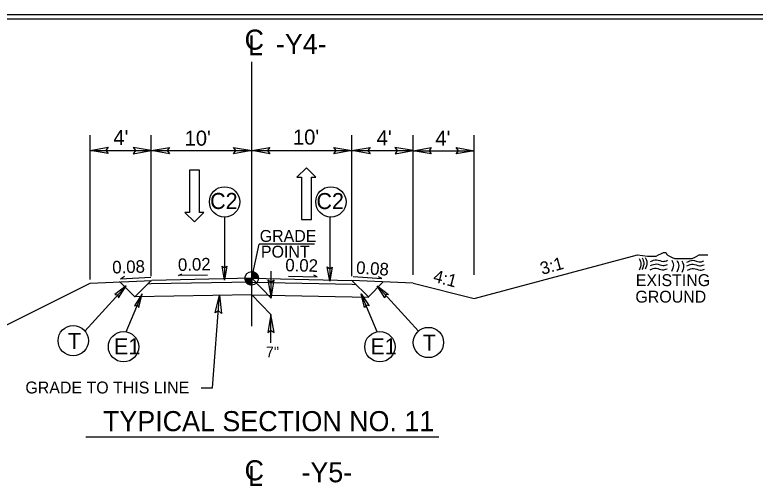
# Model space of a CAD drawing. Extents: x 573813 to 575363, y -54752 to -53123.
# Drawn here: x 574827.5 to 574911.3, y -54061.6 to -54007.8 of the extents above; entities that cross this region are included whole.
import ezdxf

# ---------------------------------------------------------------- set-up
doc = ezdxf.new("R2010")
doc.units = 0
for name, color, linetype in [('Old_Level_1', 7, 'Continuous'), ('Old_Level_11', 7, 'Continuous'), ('Old_Level_2', 7, 'Continuous'), ('Old_Level_3', 7, 'Continuous'), ('Prop Lane Arrow CELL', 7, 'Continuous'), ('Prop Pavement Schedule Description CELL', 7, 'Continuous'), ('Sheet Plot Border Inside CELL', 7, 'Continuous'), ('Sheet Typical CELL', 7, 'Continuous'), ('Typical Grade Point Symbol CELL', 7, 'Continuous'), ('Typical ID Circle CELL', 7, 'Continuous'), ('Typical Terminator CELL', 7, 'Continuous'), ('Typical Text ID Circle CELL', 7, 'Continuous')]:
    doc.layers.add(name, color=color, linetype=linetype)

msp = doc.modelspace()

# ---------------------------------------------------------------- linework, layer by layer
at = {"layer": 'Old_Level_1'}
for p, q in [((574879.52, -54039.946), (574897.996, -54035.011)), ((574836.004, -54038.216), (574842.997, -54037.894)), ((574839.444, -54037.703), (574839.898, -54037.41)), ((574839.444, -54037.703), (574842.874, -54037.536)), ((574842.934, -54037.895), (574841.082, -54039.748)), ((574854.307, -54037.659), (574842.997, -54037.894)), ((574846.022, -54037.357), (574846.402, -54037.167)), ((574849.291, -54037.289), (574846.022, -54037.357)), ((574854.307, -54037.659), (574865.66, -54037.895)), ((574858.474, -54037.407), (574861.736, -54037.475)), ((574861.736, -54037.475), (574861.357, -54037.286)), ((574865.66, -54037.895), (574867.555, -54039.79)), ((574872.59, -54038.214), (574865.66, -54037.895)), ((574865.805, -54037.472), (574869.054, -54037.667)), ((574869.054, -54037.667), (574868.671, -54037.485)), ((574815.356, -54048.54), (574836.004, -54038.216)), ((574839.326, -54038.004), (574841.076, -54039.754)), ((574842.935, -54038.304), (574842.517, -54038.313)), ((574854.306, -54038.105), (574842.935, -54038.304)), ((574854.306, -54038.105), (574865.68, -54038.341)), ((574865.68, -54038.341), (574866.115, -54038.35)), ((574869.213, -54038.059), (574867.518, -54039.753)), ((574872.59, -54038.214), (574879.52, -54039.946)), ((574854.331, -54039.515), (574841.082, -54039.748)), ((574854.277, -54039.514), (574867.555, -54039.79))]:
    msp.add_line(p, q, dxfattribs=at)
msp.add_lwpolyline([(574897.996, -54035.011), (574899.117, -54035.15), (574899.397, -54035.15), (574899.818, -54035.15), (574900.098, -54035.15), (574900.378, -54035.011), (574900.658, -54034.87), (574900.938, -54034.729), (574901.219, -54034.729), (574901.359, -54035.01), (574901.639, -54035.15), (574901.919, -54035.291), (574902.2, -54035.43), (574902.48, -54035.43), (574902.76, -54035.43), (574903.04, -54035.43), (574903.32, -54035.43), (574903.6, -54035.43), (574903.881, -54035.43), (574904.161, -54035.43), (574904.441, -54035.291), (574904.721, -54035.15), (574905.001, -54035.01), (574905.422, -54035.011), (574905.702, -54035.011), (574905.982, -54035.011)], dxfattribs=at)
at = {"layer": 'Old_Level_11'}
for p, q in [((574836.004, -54037.782), (574836.004, -54021.449)), ((574842.934, -54037.421), (574842.934, -54021.448)), ((574865.66, -54037.421), (574865.66, -54021.448)), ((574872.59, -54037.261), (574872.59, -54021.448)), ((574879.52, -54037.261), (574879.52, -54021.448)), ((574836.004, -54023.18), (574842.934, -54023.19)), ((574842.934, -54023.183), (574854.307, -54023.183)), ((574854.307, -54023.183), (574865.66, -54023.183)), ((574865.66, -54023.183), (574872.59, -54023.193)), ((574872.59, -54023.196), (574879.52, -54023.197)), ((574854.307, -54037.659), (574855.16, -54033.786)), ((574861.424, -54033.786), (574855.16, -54033.786)), ((574856.492, -54039.922), (574856.492, -54036.847)), ((574854.307, -54037.659), (574856.492, -54039.922)), ((574835.421, -54043.637), (574840.087, -54038.497)), ((574873.194, -54043.637), (574868.528, -54038.497)), ((574849.879, -54050.067), (574850.641, -54039.567)), ((574854.3, -54039.489), (574856.485, -54041.752)), ((574856.485, -54044.964), (574856.485, -54041.752)), ((574848.595, -54050.067), (574849.879, -54050.067)), ((574835.537, -54055.637), (574875.495, -54055.638))]:
    msp.add_line(p, q, dxfattribs=at)
for points in [[(574838.051, -54023.532), (574836.004, -54023.18), (574838.062, -54022.816), (574837.801, -54023.18)], [(574840.888, -54023.542), (574842.934, -54023.19), (574840.876, -54022.826), (574841.138, -54023.19)], [(574844.981, -54023.536), (574842.934, -54023.183), (574844.992, -54022.82), (574844.731, -54023.183)], [(574852.261, -54022.831), (574854.307, -54023.183), (574852.25, -54023.547), (574852.511, -54023.183)], [(574856.354, -54023.536), (574854.307, -54023.183), (574856.365, -54022.82), (574856.104, -54023.183)], [(574863.614, -54022.831), (574865.66, -54023.183), (574863.602, -54023.547), (574863.864, -54023.183)], [(574867.707, -54023.536), (574865.66, -54023.183), (574867.718, -54022.82), (574867.457, -54023.183)], [(574870.544, -54023.546), (574872.59, -54023.193), (574870.532, -54022.83), (574870.794, -54023.193)], [(574874.637, -54023.549), (574872.59, -54023.196), (574874.648, -54022.833), (574874.387, -54023.196)], [(574877.474, -54022.844), (574879.52, -54023.197), (574877.462, -54023.56), (574877.724, -54023.197)], [(574856.14, -54037.875), (574856.492, -54039.922), (574856.856, -54037.864), (574856.492, -54038.125)], [(574850.166, -54041.588), (574850.641, -54039.567), (574850.881, -54041.643), (574850.533, -54041.36)], [(574856.837, -54043.798), (574856.485, -54041.752), (574856.121, -54043.81), (574856.485, -54043.548)]]:
    msp.add_lwpolyline(points, close=True, dxfattribs=at)
at = {"layer": 'Old_Level_2'}
msp.add_line((574854.307, -54043.078), (574854.307, -54013.131), dxfattribs=at)
for points in [[(574898.191, -54035.413), (574898.384, -54035.977), (574898.176, -54036.726)], [(574898.191, -54035.413), (574898.384, -54035.977), (574898.176, -54036.726)], [(574898.524, -54035.348), (574898.714, -54035.914), (574898.506, -54036.664)], [(574898.524, -54035.348), (574898.714, -54035.914), (574898.506, -54036.664)], [(574898.877, -54035.311), (574899.071, -54035.877), (574898.864, -54036.624)], [(574898.877, -54035.311), (574899.071, -54035.877), (574898.864, -54036.624)], [(574899.478, -54036.227), (574900.163, -54036.034), (574900.883, -54036.219), (574901.404, -54036.101)], [(574899.478, -54036.227), (574900.163, -54036.034), (574900.883, -54036.219), (574901.404, -54036.101)], [(574899.482, -54035.752), (574900.163, -54035.555), (574900.889, -54035.74), (574901.408, -54035.622)], [(574901.873, -54035.591), (574902.063, -54036.154), (574901.86, -54036.904)], [(574901.873, -54035.591), (574902.063, -54036.154), (574901.86, -54036.904)], [(574902.469, -54035.636), (574902.662, -54036.202), (574902.456, -54036.952)], [(574902.469, -54035.636), (574902.662, -54036.202), (574902.456, -54036.952)], [(574903.021, -54035.686), (574903.214, -54036.252), (574903.006, -54036.999)], [(574903.021, -54035.686), (574903.214, -54036.252), (574903.006, -54036.999)], [(574903.587, -54035.816), (574904.272, -54035.621), (574904.992, -54035.806), (574905.515, -54035.69)], [(574903.605, -54036.246), (574904.29, -54036.048), (574905.01, -54036.235), (574905.533, -54036.118)], [(574903.605, -54036.246), (574904.29, -54036.048), (574905.01, -54036.235), (574905.533, -54036.118)], [(574899.425, -54036.708), (574900.109, -54036.515), (574900.834, -54036.695), (574901.355, -54036.58)], [(574899.425, -54036.708), (574900.109, -54036.515), (574900.834, -54036.695), (574901.355, -54036.58)], [(574903.675, -54036.742), (574904.358, -54036.547), (574905.082, -54036.731), (574905.603, -54036.614)], [(574903.675, -54036.742), (574904.358, -54036.547), (574905.082, -54036.731), (574905.603, -54036.614)]]:
    msp.add_spline(points, degree=3, dxfattribs=at)
at = {"layer": 'Prop Lane Arrow CELL'}
for p, q in [((574860.522, -54025.141), (574859.431, -54026.215)), ((574861.58, -54026.215), (574860.522, -54025.141)), ((574847.261, -54025.411), (574847.261, -54030.187)), ((574848.387, -54025.411), (574847.261, -54025.411)), ((574848.387, -54030.187), (574848.387, -54025.411)), ((574859.431, -54026.215), (574859.943, -54026.215)), ((574859.943, -54026.215), (574859.943, -54030.99)), ((574861.068, -54030.99), (574861.068, -54026.215)), ((574861.068, -54026.215), (574861.58, -54026.215)), ((574847.261, -54030.187), (574846.75, -54030.187)), ((574846.75, -54030.187), (574847.841, -54031.261)), ((574847.841, -54031.261), (574848.899, -54030.187)), ((574848.899, -54030.187), (574848.387, -54030.187)), ((574859.943, -54030.99), (574861.068, -54030.99))]:
    msp.add_line(p, q, dxfattribs=at)
at = {"layer": 'Sheet Plot Border Inside CELL'}
msp.add_lwpolyline([(575005.811, -54007.799), (574672.332, -54007.799), (574672.332, -54218.932), (575005.811, -54218.932)], close=True, dxfattribs=at)
at = {"layer": 'Sheet Typical CELL'}
msp.add_lwpolyline([(575003.31, -54008.309), (574703.149, -54008.309), (574703.149, -54218.422), (575003.31, -54218.422)], close=True, dxfattribs=at)
at = {"layer": 'Typical Grade Point Symbol CELL'}
for p, q in [((574854.307, -54037.659), (574854.307, -54036.896)), ((574853.544, -54037.659), (574854.307, -54037.659)), ((574854.306, -54038.422), (574854.307, -54037.659)), ((574854.307, -54037.659), (574854.306, -54038.422)), ((574855.071, -54037.659), (574854.307, -54037.659))]:
    msp.add_line(p, q, dxfattribs=at)
for points in [[(574854.314, -54036.896), (574854.314, -54036.896), (574854.314, -54037.659)], [(574854.33, -54036.896), (574854.33, -54037.659)], [(574854.345, -54036.897), (574854.345, -54037.659)], [(574854.36, -54036.897), (574854.36, -54037.659)], [(574854.375, -54036.899), (574854.375, -54037.659)], [(574854.391, -54036.901), (574854.391, -54037.659)], [(574854.406, -54036.902), (574854.406, -54037.659)], [(574854.421, -54036.904), (574854.421, -54037.659)], [(574854.436, -54036.906), (574854.436, -54037.659)], [(574854.452, -54036.909), (574854.452, -54037.659)], [(574854.467, -54036.913), (574854.467, -54037.659)], [(574854.482, -54036.916), (574854.482, -54037.659)], [(574854.498, -54036.919), (574854.498, -54037.659)], [(574854.513, -54036.924), (574854.513, -54037.659)], [(574854.528, -54036.928), (574854.528, -54037.659)], [(574854.543, -54036.933), (574854.543, -54037.659)], [(574854.559, -54036.938), (574854.559, -54037.659)], [(574854.574, -54036.943), (574854.574, -54037.659)], [(574854.589, -54036.95), (574854.589, -54037.659)], [(574854.604, -54036.957), (574854.604, -54037.659)], [(574854.62, -54036.963), (574854.62, -54037.659)], [(574854.635, -54036.97), (574854.635, -54037.659)], [(574854.65, -54036.977), (574854.65, -54037.659)], [(574854.665, -54036.986), (574854.665, -54037.659)], [(574854.681, -54036.994), (574854.681, -54037.659)], [(574854.696, -54037.002), (574854.696, -54037.659)], [(574854.711, -54037.011), (574854.711, -54037.659)], [(574854.726, -54037.021), (574854.726, -54037.659)], [(574854.742, -54037.031), (574854.742, -54037.659)], [(574854.757, -54037.043), (574854.757, -54037.659)], [(574854.772, -54037.053), (574854.772, -54037.659)], [(574854.788, -54037.065), (574854.788, -54037.659)], [(574854.803, -54037.079), (574854.803, -54037.659)], [(574854.818, -54037.092), (574854.818, -54037.659)], [(574854.833, -54037.106), (574854.833, -54037.659)], [(574854.849, -54037.121), (574854.849, -54037.659)], [(574854.864, -54037.137), (574854.864, -54037.659)], [(574853.548, -54037.659), (574853.548, -54037.742)], [(574853.563, -54037.659), (574853.563, -54037.832)], [(574853.578, -54037.659), (574853.578, -54037.886)], [(574853.593, -54037.659), (574853.593, -54037.932)], [(574853.609, -54037.659), (574853.609, -54037.968)], [(574853.624, -54037.659), (574853.624, -54038)], [(574853.639, -54037.659), (574853.639, -54038.029)], [(574853.654, -54037.659), (574853.654, -54038.056)], [(574853.67, -54037.659), (574853.67, -54038.08)], [(574853.685, -54037.659), (574853.685, -54038.102)], [(574853.7, -54037.659), (574853.7, -54038.122)], [(574853.715, -54037.659), (574853.715, -54038.141)], [(574853.731, -54037.659), (574853.731, -54038.159)], [(574853.746, -54037.659), (574853.746, -54038.176)], [(574853.761, -54037.659), (574853.761, -54038.193)], [(574853.777, -54037.659), (574853.777, -54038.209)], [(574853.792, -54037.659), (574853.792, -54038.222)], [(574853.807, -54037.659), (574853.807, -54038.236)], [(574853.822, -54037.659), (574853.822, -54038.249)], [(574853.838, -54037.659), (574853.838, -54038.261)], [(574853.853, -54037.659), (574853.853, -54038.273)], [(574853.868, -54037.659), (574853.868, -54038.283)], [(574853.883, -54037.659), (574853.883, -54038.293)], [(574853.899, -54037.659), (574853.899, -54038.304)], [(574853.914, -54037.659), (574853.914, -54038.314)], [(574853.929, -54037.659), (574853.929, -54038.322)], [(574853.945, -54037.659), (574853.945, -54038.331)], [(574853.96, -54037.659), (574853.96, -54038.339)], [(574853.975, -54037.659), (574853.975, -54038.346)], [(574853.99, -54037.659), (574853.99, -54038.353)], [(574854.006, -54037.659), (574854.006, -54038.36)], [(574854.021, -54037.659), (574854.021, -54038.366)], [(574854.036, -54037.659), (574854.036, -54038.373)], [(574854.051, -54037.659), (574854.051, -54038.378)], [(574854.067, -54037.659), (574854.067, -54038.383)], [(574854.082, -54037.659), (574854.082, -54038.388)], [(574854.097, -54037.659), (574854.097, -54038.392)], [(574854.112, -54037.659), (574854.112, -54038.397)], [(574854.128, -54037.659), (574854.128, -54038.4)], [(574854.143, -54037.659), (574854.143, -54038.404)], [(574854.158, -54037.659), (574854.158, -54038.407)], [(574854.173, -54037.659), (574854.173, -54038.41)], [(574854.189, -54037.659), (574854.189, -54038.412)], [(574854.204, -54037.659), (574854.204, -54038.415)], [(574854.219, -54037.659), (574854.219, -54038.417)], [(574854.235, -54037.659), (574854.235, -54038.419)], [(574854.25, -54037.659), (574854.25, -54038.421)], [(574854.265, -54037.659), (574854.265, -54038.421)], [(574854.28, -54037.659), (574854.28, -54038.422)], [(574854.296, -54037.659), (574854.296, -54038.422), (574854.296, -54038.422)], [(574854.879, -54037.153), (574854.879, -54037.659)], [(574854.894, -54037.172), (574854.894, -54037.659)], [(574854.91, -54037.191), (574854.91, -54037.659)], [(574854.925, -54037.211), (574854.925, -54037.659)], [(574854.94, -54037.233), (574854.94, -54037.659)], [(574854.956, -54037.257), (574854.956, -54037.659)], [(574854.971, -54037.282), (574854.971, -54037.659)], [(574854.986, -54037.31), (574854.986, -54037.659)], [(574855.001, -54037.342), (574855.001, -54037.659)], [(574855.017, -54037.377), (574855.017, -54037.659)], [(574855.032, -54037.42), (574855.032, -54037.659)], [(574855.047, -54037.472), (574855.047, -54037.659)], [(574855.062, -54037.55), (574855.062, -54037.659)]]:
    msp.add_lwpolyline(points, dxfattribs=at)
msp.add_circle((574854.307, -54037.659), 0.763, dxfattribs=at)
for start, end in [(359.99048, 89.99048), (179.99048, 269.99048)]:
    msp.add_arc((574854.307, -54037.659), 0.763, start, end, dxfattribs=at)
at = {"layer": 'Typical ID Circle CELL'}
for p, q in [((574851.229, -54030.716), (574851.229, -54037.866)), ((574863.153, -54030.716), (574863.153, -54037.97)), ((574840.089, -54043.733), (574841.894, -54039.404)), ((574868.526, -54043.733), (574866.721, -54039.404))]:
    msp.add_line(p, q, dxfattribs=at)
for centre in [(574851.229, -54028.998), (574863.274, -54029.003), (574834.093, -54044.727), (574839.789, -54045.416), (574868.826, -54045.416), (574874.321, -54044.934)]:
    msp.add_circle(centre, 1.718, dxfattribs=at)
at = {"layer": 'Typical Terminator CELL'}
for points in [[(574851.503, -54036.275), (574851.229, -54037.866), (574850.947, -54036.267), (574851.229, -54036.47)], [(574863.427, -54036.379), (574863.153, -54037.97), (574862.87, -54036.371), (574863.153, -54036.574)], [(574839.221, -54039.858), (574840.087, -54038.497), (574838.803, -54039.491), (574839.149, -54039.53)], [(574869.394, -54039.858), (574868.528, -54038.497), (574869.812, -54039.491), (574869.466, -54039.53)], [(574841.535, -54040.978), (574841.894, -54039.404), (574841.017, -54040.771), (574841.357, -54040.693)], [(574867.08, -54040.978), (574866.721, -54039.404), (574867.597, -54040.771), (574867.258, -54040.693)]]:
    msp.add_lwpolyline(points, close=True, dxfattribs=at)

# ---------------------------------------------------------------- texts
at = {"layer": 'Old_Level_1'}
for s, height, rotation, p in [('0.02', 1.4212, 1.19188, (574845.967, -54036.832)), ('0.02', 1.4212, 358.80838, (574858.102, -54036.86)), ('3:1', 1.4208, 15.63504, (574887.198, -54037.275)), ('0.08', 1.4212, 1.66332, (574838.533, -54037.12)), ('0.08', 1.4212, 356.57937, (574866.101, -54037.14)), ('4:1', 1.4212, 345.34321, (574874.772, -54038.034)), ('EXISTING', 1.3498, 359.99996, (574897.807, -54038.545)), ('GROUND', 1.3498, 359.99996, (574897.762, -54040.417)), ('TYPICAL SECTION NO. 11', 2.27395, 359.99996, (574837.466, -54054.983))]:
    msp.add_text(s, height=height, rotation=rotation, dxfattribs=at).set_placement(p)
at = {"layer": 'Old_Level_11'}
for s, height, p in [("10'", 1.7055, (574846.71, -54022.631)), ("10'", 1.7055, (574858.978, -54022.509)), ("4'", 1.7055, (574875.106, -54022.635)), ('GRADE TO THIS LINE', 1.35016, (574828.673, -54050.71))]:
    msp.add_text(s, height=height, rotation=359.99996, dxfattribs=at).set_placement(p)
at = {"layer": 'Old_Level_2'}
for s, rotation, p in [('C', 359.99996, (574853.5, -54011.751)), ('L', 359.94686, (574853.887, -54012.387)), ('C', 359.99996, (574853.5, -54060.553)), ('L', 359.94686, (574853.887, -54061.189))]:
    msp.add_text(s, height=2.274, rotation=rotation, dxfattribs=at).set_placement(p)
at = {"layer": 'Old_Level_3'}
for s, height, rotation, p in [('-Y4-', 2.2739, 0, (574857.048, -54012.233)), ("4'", 1.7055, 359.83288, (574838.642, -54022.549)), ("4'", 1.7055, 359.83288, (574868.456, -54022.592)), ('GRADE', 1.3502, 359.99996, (574855.212, -54033.535)), ('POINT', 1.3502, 359.99996, (574855.352, -54035.317)), ('-Y5-', 2.2739, 0, (574859.944, -54060.774))]:
    msp.add_text(s, height=height, rotation=rotation, dxfattribs=at).set_placement(p)
at = {"layer": 'Prop Pavement Schedule Description CELL'}
for s, height, p in [('C2', 1.8192, (574849.597, -54029.807)), ('C2', 1.8192, (574861.638, -54029.817)), ('T', 1.819, (574833.494, -54045.659)), ('E1', 1.8192, (574838.716, -54046.272)), ('E1', 1.8192, (574867.752, -54046.272))]:
    msp.add_text(s, height=height, rotation=360, dxfattribs=at).set_placement(p)
msp.add_text('T', height=1.819, dxfattribs=at).set_placement((574873.69, -54045.866))
at = {"layer": 'Typical Text ID Circle CELL'}
msp.add_text('7"', height=1.2298, dxfattribs=at).set_placement((574855.903, -54046.622))

doc.saveas('drawing.dxf')
